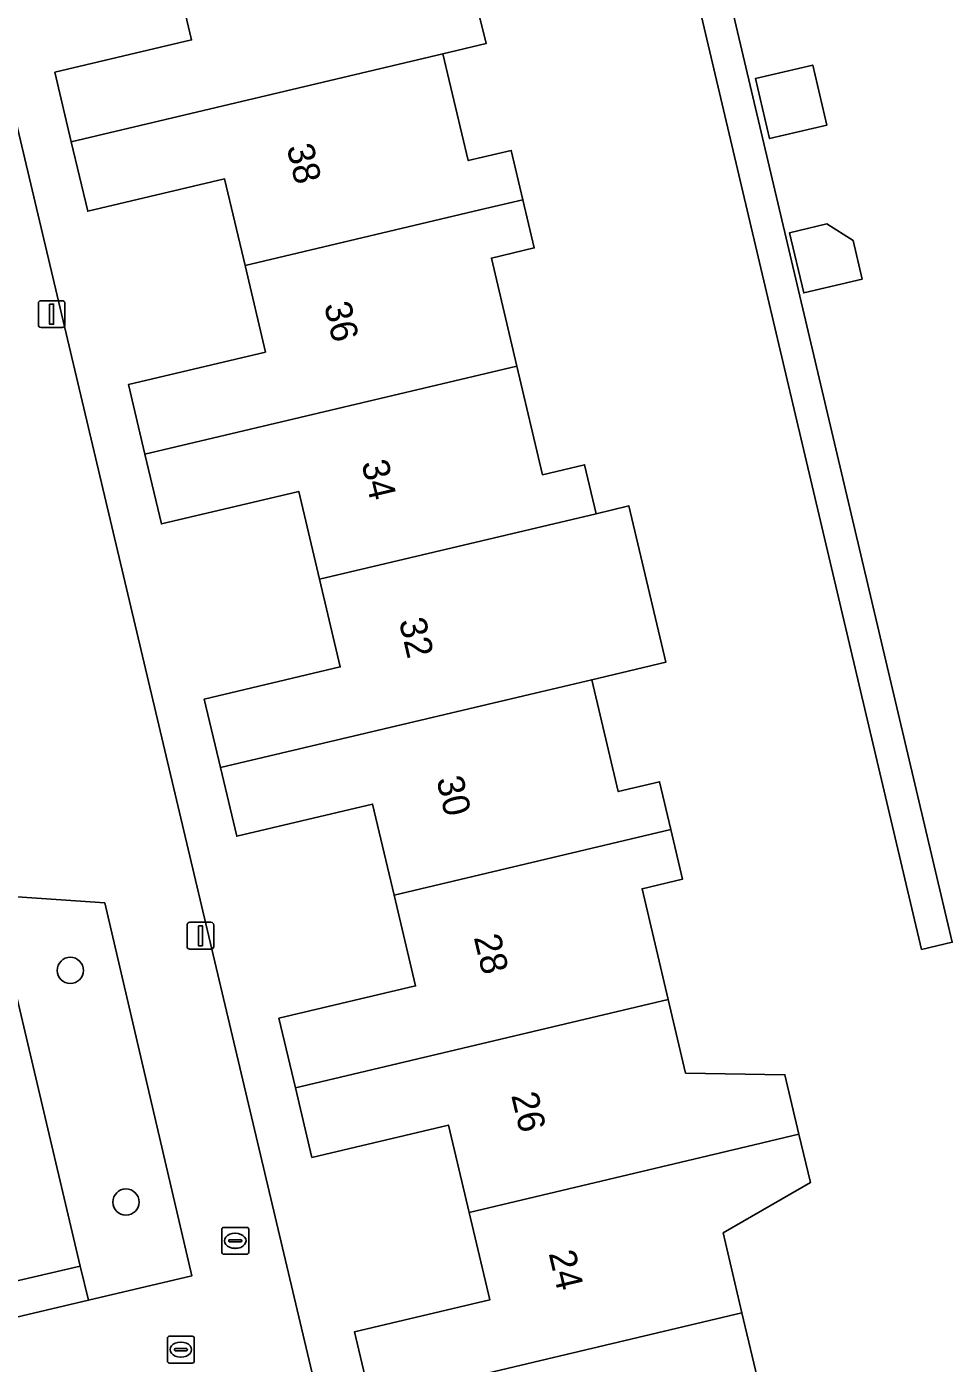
# Model space of a CAD drawing. Extents: x 158031 to 159244, y 380104 to 381214.
# Drawn here: x 158907.98 to 158942.47, y 380813.28 to 380863.09 of the extents above; entities that cross this region are included whole.
import ezdxf

# ---------------------------------------------------------------- set-up
doc = ezdxf.new("R2010")
doc.units = 0
for name, color, linetype in [('IMGEO_Boom', 7, 'Continuous'), ('IMGEO_Brandkraan', 7, 'Continuous'), ('IMGEO_Erf', 7, 'Continuous'), ('IMGEO_Groenvoorziening', 7, 'Continuous'), ('IMGEO_Lichtmast', 7, 'Continuous'), ('IMGEO_Pand', 7, 'Continuous'), ('IMGEO_Pand_nummerreeks', 7, 'Continuous'), ('IMGEO_Rioolput', 7, 'Continuous'), ('IMGEO_Voetpad_open', 7, 'Continuous')]:
    doc.layers.add(name, color=color, linetype=linetype)

msp = doc.modelspace()

# ---------------------------------------------------------------- linework, layer by layer
at = {"layer": 'IMGEO_Boom'}
for centre in [(158909.603, 380827.922), (158911.677, 380819.287)]:
    msp.add_circle(centre, 0.489, dxfattribs=at)
at = {"layer": 'IMGEO_Brandkraan'}
for p, q in [((158915.249, 380817.417), (158915.249, 380818.269)), ((158915.324, 380818.343), (158916.176, 380818.343)), ((158915.737, 380818.123), (158915.762, 380818.123)), ((158916.25, 380818.269), (158916.25, 380817.417)), ((158915.508, 380817.837), (158915.508, 380817.849)), ((158915.946, 380817.8), (158915.548, 380817.8)), ((158915.551, 380817.886), (158915.949, 380817.886)), ((158915.76, 380817.563), (158915.735, 380817.563)), ((158915.992, 380817.849), (158915.992, 380817.837)), ((158916.176, 380817.343), (158915.324, 380817.343))]:
    msp.add_line(p, q, dxfattribs=at)
for points in [[(158915.249, 380817.417), (158915.249, 380818.269)], [(158915.324, 380818.343), (158916.176, 380818.343)], [(158916.25, 380818.269), (158916.25, 380817.417)], [(158916.176, 380817.343), (158915.324, 380817.343)]]:
    msp.add_lwpolyline(points, dxfattribs=at)
for centre, radius, start, end in [((158915.326, 380818.267), 0.0765, 91.552, 178.448), ((158915.326, 380818.267), 0.0765, 91.552, 178.448), ((158916.174, 380818.267), 0.0765, 1.552, 88.448), ((158916.174, 380818.267), 0.0765, 1.552, 88.448), ((158915.326, 380817.419), 0.0765, 181.552, 268.448), ((158915.326, 380817.419), 0.0765, 181.552, 268.448), ((158915.548, 380817.846), 0.0403, 85.8775, 175.7526), ((158915.545, 380817.836), 0.0366, 178.938, 274.7102), ((158915.949, 380817.843), 0.043, 264.8664, 352.4533), ((158915.953, 380817.848), 0.0386, 1.7309, 96.639), ((158916.174, 380817.419), 0.0765, 271.552, 358.448), ((158916.174, 380817.419), 0.0765, 271.552, 358.448)]:
    msp.add_arc(centre, radius, start, end, dxfattribs=at)
for centre, major_axis, ratio, start_param, end_param in [((158915.736, 380817.843), (-0.387, 0.002), 0.722429, 4.712389, 7.853982), ((158915.761, 380817.843), (-0.39, 0.002), 0.717154, 1.570796, 4.712389)]:
    msp.add_ellipse(centre, major_axis=major_axis, ratio=ratio, start_param=start_param, end_param=end_param, dxfattribs=at)
at = {"layer": 'IMGEO_Erf'}
for points in [[(158932.668, 380870.561), (158942.474, 380828.973), (158941.333, 380828.704), (158931.53, 380870.28)], [(158920.799, 380811.88), (158920.191, 380814.447), (158925.235, 380815.64), (158924.464, 380818.898), (158923.694, 380822.155), (158918.605, 380820.951), (158917.992, 380823.545), (158917.378, 380826.141), (158922.471, 380827.346), (158921.67, 380830.732), (158920.868, 380834.122), (158915.805, 380832.925), (158915.201, 380835.48), (158914.597, 380838.033), (158919.664, 380839.231), (158918.89, 380842.502), (158918.116, 380845.776), (158912.997, 380844.565), (158912.383, 380847.162), (158911.769, 380849.759), (158916.877, 380850.967), (158916.114, 380854.193), (158915.351, 380857.422), (158910.252, 380856.217), (158909.639, 380858.808), (158909.026, 380861.399), (158914.123, 380862.605), (158913.305, 380866.066)], [(158906.825, 380863.234), (158906.814, 380863.057), (158906.818, 380862.88), (158906.839, 380862.704), (158907.254, 380860.948), (158923.161, 380793.686)], [(158924.856, 380863.48), (158925.096, 380862.465), (158923.491, 380862.089), (158924.437, 380858.102), (158926.037, 380858.481), (158926.47, 380856.645), (158926.894, 380854.849), (158925.295, 380854.471), (158926.247, 380850.445), (158927.204, 380846.397), (158928.768, 380846.766), (158929.199, 380844.943), (158930.421, 380845.232), (158931.797, 380839.409), (158929.037, 380838.756), (158930.022, 380834.589), (158931.566, 380834.955), (158931.987, 380833.176), (158932.425, 380831.323), (158930.91, 380830.965), (158931.886, 380826.836), (158932.535, 380824.094), (158936.235, 380824.031), (158936.757, 380821.823), (158937.184, 380820.016), (158933.931, 380818.137), (158934.636, 380815.157), (158935.584, 380811.146)], [(158860.401, 380803.849), (158910.281, 380815.633), (158909.971, 380816.904), (158907.139, 380816.235), (158905.938, 380821.319), (158902.641, 380820.54), (158899.346, 380819.762), (158900.54, 380814.705), (158897.975, 380814.099), (158895.409, 380813.493), (158894.21, 380818.572), (158890.975, 380817.808), (158887.74, 380817.044), (158888.948, 380811.931), (158886.352, 380811.318), (158883.757, 380810.705), (158882.558, 380815.779), (158879.308, 380815.011), (158876.057, 380814.243), (158877.268, 380809.117), (158874.708, 380808.513)]]:
    msp.add_lwpolyline(points, dxfattribs=at)
for points in [[(158935.665, 380858.922), (158935.138, 380861.159), (158937.275, 380861.663), (158937.802, 380859.426)], [(158936.94, 380853.172), (158936.411, 380855.416), (158937.795, 380855.743), (158938.779, 380855.132), (158939.12, 380853.686)]]:
    msp.add_lwpolyline(points, close=True, dxfattribs=at)
at = {"layer": 'IMGEO_Groenvoorziening'}
msp.add_lwpolyline([(158914.134, 380816.543), (158910.889, 380830.438), (158906.706, 380830.725), (158909.971, 380816.904), (158910.281, 380815.633)], close=True, dxfattribs=at)
at = {"layer": 'IMGEO_Lichtmast'}
for p, q in [((158908.411, 380851.983), (158908.411, 380852.783)), ((158908.411, 380852.783), (158908.411, 380851.983)), ((158908.511, 380852.883), (158909.301, 380852.883)), ((158909.301, 380852.883), (158908.511, 380852.883)), ((158909.401, 380852.783), (158909.401, 380851.983)), ((158909.401, 380851.983), (158909.401, 380852.783)), ((158909.301, 380851.883), (158908.511, 380851.883)), ((158908.511, 380851.883), (158909.301, 380851.883)), ((158913.956, 380828.814), (158913.956, 380829.614)), ((158913.956, 380829.614), (158913.956, 380828.814)), ((158914.056, 380829.714), (158914.846, 380829.714)), ((158914.846, 380829.714), (158914.056, 380829.714)), ((158914.946, 380829.614), (158914.946, 380828.814)), ((158914.946, 380828.814), (158914.946, 380829.614)), ((158914.846, 380828.714), (158914.056, 380828.714)), ((158914.056, 380828.714), (158914.846, 380828.714))]:
    msp.add_line(p, q, dxfattribs=at)
for points in [[(158908.831, 380852.758), (158908.981, 380852.758), (158908.981, 380852.008), (158908.831, 380852.008), (158908.831, 380852.758)], [(158914.376, 380829.589), (158914.526, 380829.589), (158914.526, 380828.839), (158914.376, 380828.839), (158914.376, 380829.589)]]:
    msp.add_lwpolyline(points, dxfattribs=at)
for centre, start, end in [((158908.511, 380852.783), 90, 180), ((158908.511, 380852.783), 90, 180), ((158909.301, 380852.783), 0, 90), ((158909.301, 380852.783), 360, 90), ((158908.511, 380851.983), 180, 270), ((158908.511, 380851.983), 180, 270), ((158909.301, 380851.983), 270, 0), ((158909.301, 380851.983), 270, 0), ((158914.056, 380829.614), 90, 180), ((158914.056, 380829.614), 90, 180), ((158914.846, 380829.614), 0, 90), ((158914.846, 380829.614), 360, 90), ((158914.056, 380828.814), 180, 270), ((158914.056, 380828.814), 180, 270), ((158914.846, 380828.814), 270, 0), ((158914.846, 380828.814), 270, 0)]:
    msp.add_arc(centre, 0.1, start, end, dxfattribs=at)
at = {"layer": 'IMGEO_Pand'}
for points in [[(158909.639, 380858.808), (158923.491, 380862.089), (158925.096, 380862.465), (158924.856, 380863.48), (158923.707, 380868.346), (158922.101, 380867.966), (158922.06, 380868.137), (158913.305, 380866.066), (158914.123, 380862.605), (158909.026, 380861.399)], [(158923.491, 380862.089), (158909.639, 380858.808), (158910.252, 380856.217), (158915.351, 380857.422), (158916.114, 380854.193), (158924.87, 380856.266), (158926.47, 380856.645), (158926.037, 380858.481), (158924.437, 380858.102)], [(158935.138, 380861.159), (158935.665, 380858.922), (158937.802, 380859.426), (158937.275, 380861.663)], [(158925.295, 380854.471), (158926.894, 380854.849), (158926.47, 380856.645), (158924.87, 380856.266), (158916.114, 380854.193), (158916.877, 380850.967), (158911.769, 380849.759), (158912.383, 380847.162), (158926.247, 380850.445)], [(158936.411, 380855.416), (158936.94, 380853.172), (158939.12, 380853.686), (158938.779, 380855.132), (158937.795, 380855.743)], [(158912.383, 380847.162), (158912.997, 380844.565), (158918.116, 380845.776), (158918.89, 380842.502), (158929.199, 380844.943), (158928.768, 380846.766), (158927.204, 380846.397), (158926.247, 380850.445)], [(158929.199, 380844.943), (158918.89, 380842.502), (158919.664, 380839.231), (158914.597, 380838.033), (158915.201, 380835.48), (158926.72, 380838.207), (158929.037, 380838.756), (158931.797, 380839.409), (158930.421, 380845.232)], [(158931.566, 380834.955), (158930.022, 380834.589), (158929.037, 380838.756), (158926.72, 380838.207), (158915.201, 380835.48), (158915.805, 380832.925), (158920.868, 380834.122), (158921.67, 380830.732), (158931.987, 380833.176)], [(158917.992, 380823.545), (158931.886, 380826.836), (158930.91, 380830.965), (158932.425, 380831.323), (158931.987, 380833.176), (158921.67, 380830.732), (158922.471, 380827.346), (158917.378, 380826.141)], [(158902.641, 380820.54), (158905.938, 380821.319), (158907.139, 380816.235), (158909.971, 380816.904), (158906.706, 380830.725), (158902.289, 380829.681), (158901.916, 380831.258), (158900.206, 380830.854)], [(158917.992, 380823.545), (158918.605, 380820.951), (158923.694, 380822.155), (158924.464, 380818.898), (158934.833, 380821.353), (158936.757, 380821.823), (158936.235, 380824.031), (158932.535, 380824.094), (158931.886, 380826.836)], [(158924.464, 380818.898), (158925.235, 380815.64), (158920.191, 380814.447), (158920.799, 380811.88), (158934.636, 380815.157), (158933.931, 380818.137), (158937.184, 380820.016), (158936.757, 380821.823), (158934.833, 380821.353)], [(158934.636, 380815.157), (158920.799, 380811.88), (158921.405, 380809.317), (158926.428, 380810.505), (158927.195, 380807.262), (158937.552, 380809.714), (158937.127, 380811.511), (158935.584, 380811.146)]]:
    msp.add_lwpolyline(points, close=True, dxfattribs=at)
at = {"layer": 'IMGEO_Rioolput'}
for p, q in [((158913.221, 380813.363), (158913.221, 380814.215)), ((158913.296, 380814.289), (158914.148, 380814.289)), ((158913.709, 380814.069), (158913.734, 380814.069)), ((158914.222, 380814.215), (158914.222, 380813.363)), ((158913.48, 380813.783), (158913.48, 380813.795)), ((158913.918, 380813.746), (158913.52, 380813.746)), ((158913.523, 380813.832), (158913.921, 380813.832)), ((158913.732, 380813.509), (158913.707, 380813.509)), ((158913.964, 380813.795), (158913.964, 380813.783)), ((158914.148, 380813.289), (158913.296, 380813.289))]:
    msp.add_line(p, q, dxfattribs=at)
for points in [[(158913.221, 380813.363), (158913.221, 380814.215)], [(158913.296, 380814.289), (158914.148, 380814.289)], [(158914.222, 380814.215), (158914.222, 380813.363)], [(158914.148, 380813.289), (158913.296, 380813.289)]]:
    msp.add_lwpolyline(points, dxfattribs=at)
for centre, radius, start, end in [((158913.298, 380814.213), 0.0765, 91.552, 178.448), ((158913.298, 380814.213), 0.0765, 91.552, 178.448), ((158914.146, 380814.213), 0.0765, 1.552, 88.448), ((158914.146, 380814.213), 0.0765, 1.552, 88.448), ((158913.52, 380813.792), 0.0403, 85.8775, 175.7526), ((158913.517, 380813.782), 0.0366, 178.938, 274.7102), ((158913.921, 380813.789), 0.043, 264.8664, 352.4533), ((158913.925, 380813.794), 0.0386, 1.7309, 96.639), ((158913.298, 380813.365), 0.0765, 181.552, 268.448), ((158913.298, 380813.365), 0.0765, 181.552, 268.448), ((158914.146, 380813.365), 0.0765, 271.552, 358.448), ((158914.146, 380813.365), 0.0765, 271.552, 358.448)]:
    msp.add_arc(centre, radius, start, end, dxfattribs=at)
for centre, major_axis, ratio, start_param, end_param in [((158913.708, 380813.789), (-0.387, 0.002), 0.722429, 4.712389, 7.853982), ((158913.733, 380813.789), (-0.39, 0.002), 0.717154, 1.570796, 4.712389)]:
    msp.add_ellipse(centre, major_axis=major_axis, ratio=ratio, start_param=start_param, end_param=end_param, dxfattribs=at)
at = {"layer": 'IMGEO_Voetpad_open'}
msp.add_lwpolyline([(158932.668, 380870.561), (158931.53, 380870.28), (158941.333, 380828.704), (158942.474, 380828.973)], close=True, dxfattribs=at)
msp.add_lwpolyline([(158918.414, 380789.204), (158924.003, 380790.127), (158923.161, 380793.686), (158907.254, 380860.948), (158903.839, 380860.158), (158903.921, 380859.813), (158907.463, 380844.61), (158907.545, 380844.259), (158896.793, 380841.736), (158897.104, 380840.351), (158891.504, 380838.975), (158890.8, 380838.809), (158891.032, 380837.311), (158898.538, 380839.072), (158898.522, 380839.146), (158902.37, 380840.006), (158902.377, 380839.973), (158904.371, 380840.441), (158906.706, 380830.725), (158910.889, 380830.438), (158914.134, 380816.543), (158910.281, 380815.633), (158860.401, 380803.849)], dxfattribs=at)

# ---------------------------------------------------------------- texts
at = {"layer": 'IMGEO_Pand_nummerreeks'}
for s, rotation, p in [('38', 283.3268, (158917.66, 380858.612)), ('36', 283.3268, (158919.055, 380852.724)), ('34', 283.3245, (158920.45, 380846.833)), ('32', 283.3268, (158921.845, 380840.944)), ('30', 283.3268, (158923.241, 380835.047)), ('28', 283.3245, (158924.636, 380829.156)), ('26', 283.3245, (158926.031, 380823.268)), ('24', 283.3245, (158927.427, 380817.377))]:
    msp.add_text(s, height=1, rotation=rotation, dxfattribs=at).set_placement(p)

doc.saveas('drawing.dxf')
